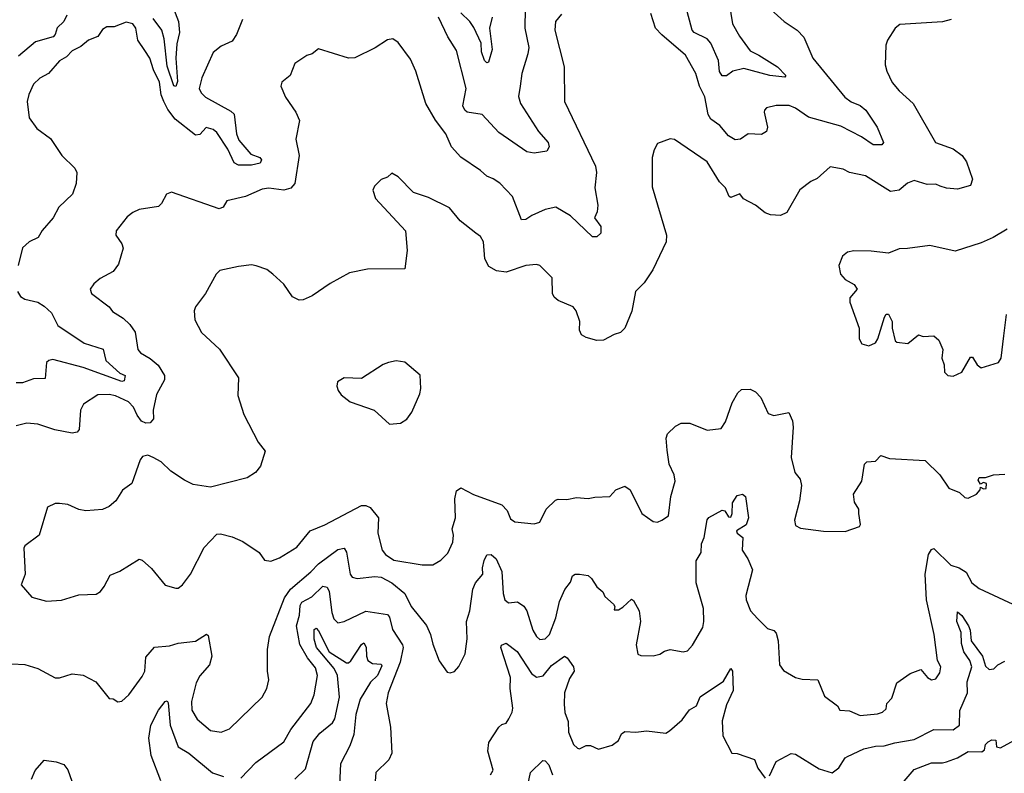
# Model space of a CAD drawing. Extents: x 1552294 to 1694791, y 811929 to 917222.
# Tile 421 of 643: x 1660411 to 1664972, y 843612 to 847104. Entities that reach past the tile are written whole.
import ezdxf

# ---------------------------------------------------------------- set-up
doc = ezdxf.new("R2010")
doc.units = 0

msp = doc.modelspace()

# ---------------------------------------------------------------- linework, layer by layer
at = {"layer": '0CON10XD'}
for points in [[(1663688.8, 847238.8), (1663712.9, 847085), (1663745, 847026.7), (1663795, 846958.7), (1663835, 846940), (1663921.4, 846885), (1663960, 846845), (1663955, 846837.5), (1663885.2, 846844.8), (1663765, 846877), (1663715.2, 846864.8), (1663685, 846842.9), (1663665, 846844), (1663653.1, 846863.1), (1663647.5, 846915), (1663613.2, 846995), (1663595, 847015.7), (1663535, 847044.7), (1663526.5, 847055), (1663497.1, 847165)], [(1662920.2, 847129.8), (1662893.9, 847096.1), (1662889.7, 847055), (1662933.6, 846885), (1662935.5, 846725), (1663078.5, 846425), (1663083.5, 846395), (1663075.5, 846325), (1663089.2, 846245), (1663086.2, 846213.8), (1663073.8, 846185), (1663103.3, 846145), (1663102.5, 846115), (1663085, 846097.5), (1663065, 846097.5), (1662961.9, 846195), (1662895, 846235.6), (1662845, 846224.5), (1662782.8, 846197.2), (1662755, 846178), (1662735, 846176.2), (1662693.5, 846285), (1662635, 846345.8), (1662605, 846367.1), (1662575, 846378.6), (1662545, 846405.6), (1662455, 846466.2), (1662412, 846515), (1662385.8, 846575), (1662337.9, 846637.9), (1662292.9, 846715), (1662245.5, 846865.5), (1662221.3, 846921.3), (1662165, 846998), (1662140, 847015), (1662115, 847010.8), (1662057.3, 846972.7), (1661963.5, 846926.5), (1661935, 846926.2), (1661795, 846968.8), (1661766.7, 846945), (1661741.7, 846938.3), (1661685, 846901.2), (1661664, 846845), (1661625.8, 846815), (1661621.4, 846795), (1661643.1, 846745), (1661691.1, 846675), (1661706.8, 846636.8), (1661690.5, 846550.5), (1661705.9, 846475), (1661685.4, 846344.6), (1661666.9, 846323.1), (1661635, 846314.3), (1661565, 846322.9), (1661535, 846318.1), (1661456.7, 846285), (1661370, 846265), (1661353.3, 846235), (1661335, 846228), (1661115, 846304.2), (1661091.2, 846295), (1661068.7, 846251.3), (1661055, 846238), (1660965, 846223.5), (1660935, 846210.9), (1660909.1, 846190.9), (1660858.2, 846125), (1660856.5, 846105), (1660884.3, 846065), (1660890, 846045), (1660868.3, 845971.7), (1660845, 845936.2), (1660784, 845905), (1660755, 845880), (1660737.5, 845855), (1660743.8, 845835), (1660825, 845773.8), (1660841.7, 845751.7), (1660891.1, 845721.1), (1660920.9, 845690.9), (1660945.5, 845655.5), (1660958.6, 845575), (1660970.7, 845560.7), (1661015, 845534.5), (1661052.9, 845502.9), (1661082.2, 845455), (1661081.4, 845435), (1661045, 845367.5), (1661029.1, 845295), (1661030.5, 845255), (1661015, 845235.6), (1660995, 845234.7), (1660975, 845244.1), (1660955, 845271.8), (1660938.9, 845308.9), (1660915, 845333.2), (1660855, 845361.2), (1660825, 845366.6), (1660773.8, 845365), (1660707.4, 845322.6), (1660692.2, 845295), (1660687.1, 845205), (1660677.2, 845192.8), (1660655, 845187.8), (1660573.5, 845203.5), (1660495, 845229.2), (1660445, 845234.3), (1660395, 845222.5)], [(1660630, 847125), (1660615, 847094.6), (1660584.4, 847065.6), (1660575.4, 847035), (1660566.5, 847025), (1660485, 847001.2), (1660405.6, 846934.4)], [(1661123.8, 847155), (1661147.1, 847095), (1661150.8, 847045), (1661138.5, 846991.5), (1661134.8, 846925), (1661142.6, 846817.4), (1661135, 846793.6), (1661125, 846797.9), (1661095, 846888.6), (1661080.8, 847015), (1661069.6, 847055), (1661029.1, 847109.1)], [(1662752.5, 847155), (1662750.6, 847065), (1662768.9, 846975), (1662765.4, 846945), (1662737.1, 846855), (1662729.4, 846795), (1662722.1, 846747.9), (1662731.8, 846715), (1662815, 846585.8), (1662859.2, 846535), (1662864.2, 846515), (1662853.3, 846495), (1662795, 846484.6), (1662761.1, 846491.1), (1662630.6, 846580.6), (1662553.9, 846663.9), (1662484.2, 846675), (1662472.5, 846685), (1662463.8, 846705), (1662480, 846785), (1662435, 846961.2), (1662394.5, 847025), (1662350.9, 847115)], [(1662599.2, 847115), (1662587.8, 847065), (1662600, 846965), (1662582.7, 846907.3), (1662575, 846904.4), (1662563.8, 846915), (1662550.9, 846955), (1662548.9, 846995), (1662515, 847067.1), (1662496.1, 847096.1), (1662454.7, 847135)], [(1663891.3, 847151.3), (1663952, 847095), (1664013.3, 847055), (1664043, 847023), (1664085.7, 846925), (1664234.1, 846744.1), (1664263, 846723), (1664305, 846705.8), (1664330.5, 846685), (1664383.8, 846605), (1664412.5, 846535), (1664405.4, 846524.6), (1664365, 846523.9), (1664310.8, 846560.8), (1664215, 846610.4), (1664065, 846652.7), (1664005, 846694), (1663975, 846706.9), (1663915, 846705.6), (1663871.2, 846695), (1663860.8, 846685), (1663860, 846675), (1663875.6, 846605), (1663870, 846585), (1663847.5, 846572.5), (1663785.9, 846574.1), (1663749.9, 846550.1), (1663725, 846546.7), (1663695, 846565.3), (1663655, 846613.3), (1663612.1, 846642.1), (1663600, 846665), (1663585, 846745.8), (1663560.3, 846795), (1663542.5, 846855), (1663495, 846940), (1663385, 847034.3), (1663357.1, 847065), (1663335, 847132.5)], [(1661443.8, 847105), (1661416, 847035), (1661395, 847003.8), (1661345, 846980.6), (1661307.8, 846952.2), (1661255.7, 846835), (1661242.9, 846785), (1661251.1, 846765), (1661272.5, 846745), (1661389.6, 846679.6), (1661405.3, 846665.3), (1661416.1, 846575), (1661425.9, 846545), (1661481.2, 846481.2), (1661524.3, 846465), (1661531.8, 846455), (1661525, 846439.7), (1661485, 846429.2), (1661425, 846430.4), (1661405, 846440.7), (1661375, 846503.6), (1661325, 846580.8), (1661307.3, 846595), (1661275.5, 846604.5), (1661245, 846571.2), (1661225, 846568.8), (1661132.2, 846642.2), (1661097.4, 846687.4), (1661078.5, 846725), (1661067.2, 846755), (1661058.4, 846815), (1661030.8, 846870.8), (1661014.7, 846925), (1660991.6, 846961.6), (1660958.3, 847008.3), (1660949.6, 847065), (1660935.8, 847085), (1660905, 847091.9), (1660849.1, 847070.9), (1660815, 847070.5), (1660795, 847058.9), (1660773.7, 847026.3), (1660730.7, 847009.3), (1660695, 846980), (1660655, 846959.4), (1660628.7, 846931.3), (1660595, 846913.3), (1660544.3, 846855), (1660505, 846832.5), (1660475, 846804.3), (1660453.4, 846756.6), (1660446.5, 846725), (1660455, 846648.8), (1660490.3, 846600.3), (1660553.9, 846553.9), (1660606.2, 846475), (1660666.7, 846415), (1660676.2, 846395), (1660673.3, 846345), (1660656.2, 846295), (1660593.3, 846235), (1660566.7, 846185), (1660515, 846127.5), (1660496.2, 846095), (1660455, 846073.8), (1660425, 846046.2), (1660403.8, 845965)], [(1664725.3, 847104.7), (1664685, 847093.5), (1664487.8, 847082.2), (1664466, 847065), (1664430.9, 847009.1), (1664424, 846985), (1664420.8, 846895), (1664427.5, 846865), (1664452.8, 846812.8), (1664484.5, 846774.5), (1664550, 846715), (1664652.7, 846535), (1664735.2, 846505.2), (1664776.9, 846475), (1664797.3, 846445), (1664825.4, 846365), (1664815.3, 846334.7), (1664755, 846318.2), (1664705, 846322.5), (1664675, 846332.2), (1664655, 846341.4), (1664615, 846340.6), (1664555, 846358.1), (1664523.3, 846346.7), (1664485, 846313.1), (1664445, 846307.1), (1664329.7, 846379.7), (1664255.5, 846395.5), (1664225, 846411.5), (1664165, 846421.4), (1664105, 846368), (1664075.5, 846354.5), (1664024.6, 846315.4), (1663965, 846211.1), (1663935, 846196.9), (1663889.2, 846199.2), (1663865, 846208.8), (1663820, 846245), (1663763.9, 846273.9), (1663747, 846297), (1663705, 846280), (1663697.5, 846285), (1663680, 846325), (1663652.7, 846352.7), (1663595.5, 846445.5), (1663445, 846548.8), (1663425, 846552), (1663365, 846530), (1663349.5, 846500.5), (1663340.8, 846465), (1663341.4, 846328.6), (1663407.5, 846105), (1663405.8, 846075), (1663344, 845945), (1663304.3, 845885), (1663263.3, 845845), (1663246.2, 845753.8), (1663214.4, 845675), (1663195, 845654.3), (1663165, 845645.7), (1663115, 845618.9), (1663085, 845616.9), (1663035, 845630.6), (1663013.6, 845643.6), (1663004.3, 845665), (1663005.7, 845705), (1662989.2, 845755), (1662975, 845772.5), (1662905, 845802), (1662887.7, 845817.7), (1662880, 845835), (1662877.9, 845907.9), (1662821.2, 845965), (1662805, 845969.4), (1662755, 845964.5), (1662665, 845933.5), (1662620.4, 845940.4), (1662585, 845960.5), (1662566.2, 845995), (1662560, 846075), (1662545, 846098.8), (1662524.4, 846114.4), (1662451.1, 846171.1), (1662401.5, 846231.5), (1662305, 846280.6), (1662235, 846303.1), (1662165, 846376), (1662135, 846392.5), (1662115, 846373.3), (1662085, 846363.3), (1662055, 846332.5), (1662046.4, 846313.6), (1662060, 846275), (1662197.8, 846125), (1662205.4, 846035), (1662195, 845950), (1662022.4, 845947.6), (1661938.8, 845931.2), (1661848.8, 845881.2), (1661765.7, 845824.3), (1661725, 845806), (1661705.7, 845804.3), (1661675, 845819.4), (1661635, 845878), (1661583.3, 845925), (1661555.7, 845945.7), (1661506.2, 845963.8)], [(1664985, 846132.5), (1664921.2, 846095), (1664865, 846070.5), (1664745, 846031.8), (1664626.7, 846056.7), (1664523, 846043), (1664485, 846042.2), (1664435, 846021.2), (1664355, 846031.4), (1664275, 846033.3), (1664245, 846026.7), (1664222.3, 846007.7), (1664206.2, 845965), (1664214, 845925), (1664235, 845900), (1664276.2, 845876.2), (1664290, 845855), (1664256.7, 845815), (1664256.7, 845795), (1664300, 845675), (1664300, 845625), (1664312.3, 845602.3), (1664345, 845593.3), (1664375, 845606.7), (1664386, 845625), (1664416.7, 845725), (1664425, 845740), (1664435, 845740), (1664452, 845705), (1664452.5, 845675), (1664466.1, 845616.1), (1664475, 845608.8), (1664525, 845603.8), (1664575, 845643.3), (1664596.4, 845636.4), (1664645, 845638.8), (1664669.3, 845619.3), (1664686.7, 845575), (1664683.1, 845535), (1664694, 845505), (1664695, 845470), (1664710, 845455), (1664735, 845452.5), (1664775, 845470), (1664815, 845540), (1664825, 845540), (1664846.7, 845505), (1664865, 845490), (1664945, 845516), (1664957.3, 845535), (1664969.6, 845639.6), (1664982, 845738)], [(1661506.2, 845963.8), (1661485, 845967.5), (1661425, 845960.8), (1661337.7, 845942.3), (1661321.2, 845925), (1661272, 845835), (1661225, 845773.3), (1661219.2, 845755), (1661223, 845713), (1661254, 845655), (1661336.4, 845576.4), (1661424.3, 845445), (1661422.3, 845362.3), (1661448.8, 845275), (1661515.8, 845145.8), (1661548.8, 845105), (1661526.2, 845035), (1661503.9, 845006.1), (1661465, 844981.2), (1661295, 844937.8), (1661215, 844950.6), (1661175, 844970), (1661111.1, 845011.1), (1661066.2, 845055), (1661030, 845075), (1661004.2, 845085.8), (1660980.5, 845079.5), (1660970, 845065), (1660931.2, 844955), (1660886.8, 844923.2), (1660856.2, 844875), (1660825, 844848), (1660795, 844834.2), (1660717.5, 844827.5), (1660685, 844834.2), (1660635, 844857.5), (1660595, 844862), (1660575, 844862), (1660540, 844845), (1660501.2, 844715), (1660435, 844666.2), (1660430, 844655), (1660436.2, 844535), (1660417.5, 844485), (1660467.7, 844427.7), (1660535, 844408.8), (1660605, 844414.2), (1660685, 844438.6), (1660765, 844442), (1660785, 844453.8), (1660803, 844477), (1660830.8, 844529.2), (1660875, 844548.2), (1660965, 844604.3), (1660978.9, 844598.9), (1661021.2, 844561.2), (1661085, 844484.2), (1661135, 844469.2), (1661145, 844470), (1661165, 844485.8), (1661201.9, 844535), (1661265, 844658.8), (1661325, 844719.4), (1661340.9, 844720.9), (1661395, 844707.5), (1661445, 844685.8), (1661520.8, 844635), (1661545, 844600), (1661575, 844594.2), (1661615, 844610.5), (1661695, 844660.4), (1661757.5, 844735), (1661825, 844763.8), (1661995, 844853.3), (1662015, 844853.1), (1662035, 844842.9), (1662072.9, 844795), (1662070.4, 844725), (1662090, 844645), (1662105.8, 844625), (1662145, 844598.9), (1662275, 844577.5), (1662325, 844577.1), (1662361.3, 844598.7), (1662395, 844631.2), (1662417, 844683), (1662420, 844715), (1662414.2, 844745), (1662430.4, 844795), (1662426.4, 844883.6), (1662435, 844921.2), (1662455, 844934.3), (1662513.9, 844903.9), (1662645.3, 844855.3), (1662669.4, 844829.4), (1662685, 844790.8), (1662705, 844776.7), (1662795, 844767.1), (1662820, 844775), (1662849.2, 844835), (1662892.7, 844877.3), (1662905, 844882), (1662945, 844880), (1662989.7, 844890.3), (1663045, 844884.4), (1663075, 844892), (1663145, 844893.8), (1663172.5, 844925), (1663215, 844942.5), (1663239.4, 844925), (1663293.8, 844815), (1663345, 844779.2), (1663365, 844776), (1663385, 844784.2), (1663416, 844805), (1663428, 844895), (1663447.1, 844965), (1663442.9, 844995), (1663419.5, 845045), (1663410.3, 845109.7), (1663405.8, 845164.2), (1663411.2, 845185), (1663449.5, 845220.5), (1663475, 845233.8), (1663515, 845234.2), (1663595, 845202), (1663660.7, 845209.3), (1663680.3, 845239.7), (1663711.5, 845328.5), (1663737.5, 845375), (1663755, 845390), (1663795, 845391.9), (1663818.9, 845378.9), (1663845, 845353.8), (1663878.7, 845278.7), (1663905, 845269.2), (1663974, 845284), (1663990.5, 845245), (1663994.5, 845215), (1663984.3, 845075), (1664002.5, 845005), (1664026.2, 844975), (1664031.9, 844945), (1664023.6, 844875), (1664000.9, 844785), (1664005, 844760), (1664028, 844748), (1664135, 844733.3), (1664235, 844732.2), (1664301.2, 844755), (1664305.6, 844765), (1664298.1, 844815), (1664298, 844835), (1664277.7, 844867.7), (1664274, 844905), (1664312.5, 844965), (1664323.8, 845045), (1664335.6, 845054.4), (1664375, 845058.6), (1664400, 845085), (1664440.5, 845070.5), (1664605, 845060.5), (1664673.3, 844995), (1664715, 844933.3), (1664765, 844913.3), (1664789.3, 844889.3), (1664805, 844886.7), (1664842.5, 844905), (1664860, 844925), (1664861.7, 844938.3), (1664875, 844930), (1664888.3, 844931.7), (1664890, 844955), (1664875, 844960), (1664861.7, 844951.7), (1664850.7, 844970.7), (1664855, 844982.5), (1664885, 844982.5), (1664922.5, 844995), (1664975, 844997.4)], [(1660400.5, 845845), (1660415, 845820.5), (1660435, 845808.9), (1660495, 845795.3), (1660525, 845776.7), (1660558.8, 845745), (1660587.2, 845687.2), (1660709.4, 845605), (1660797.4, 845577.4), (1660809.7, 845525), (1660875, 845465.8), (1660899.1, 845455), (1660895, 845430.6), (1660885, 845426.9), (1660705, 845492.7), (1660565, 845528.5), (1660546.2, 845525), (1660535.4, 845514.6), (1660529.1, 845440.9), (1660475, 845440.4), (1660425, 845421.3), (1660395, 845421.3)], [(1662125, 845230), (1662175, 845233.8), (1662205, 845252), (1662227.5, 845285), (1662265, 845370), (1662270, 845395), (1662266.1, 845456.1), (1662195, 845516.2), (1662155, 845523.3), (1662120, 845515), (1662095, 845506.7), (1661995, 845441.2), (1661915, 845443.8), (1661883.3, 845425), (1661880, 845405), (1661886.7, 845385), (1661900, 845365), (1661942.7, 845332.7), (1662052.5, 845295), (1662125, 845230)], [(1660375, 844119.2), (1660435.6, 844115.6), (1660495, 844098), (1660575, 844054.2), (1660595, 844054.2), (1660655, 844072), (1660705.8, 844065.8), (1660763.3, 844035), (1660825, 843958.8), (1660845, 843956.2), (1660866.4, 843943.6), (1660885, 843946.7), (1660917.5, 843975), (1660979.1, 844060.9), (1660990.4, 844085), (1660995, 844150), (1661035, 844196.7), (1661105, 844201.9), (1661145, 844214.3), (1661226.1, 844223.9), (1661277, 844257), (1661285, 844250), (1661302, 844155), (1661290.8, 844115), (1661245.8, 844064.2), (1661228.3, 844031.7), (1661206.9, 843945), (1661208.8, 843905), (1661233.1, 843863.1), (1661295, 843809.6), (1661345, 843802.3), (1661382.5, 843817.5), (1661535, 843964.3), (1661556.7, 844005), (1661565.6, 844044.4), (1661558.9, 844085), (1661559.4, 844185), (1661568.9, 844245), (1661637.5, 844425), (1661665, 844465.4), (1661760, 844545), (1661795, 844582.3), (1661885, 844648.2), (1661915, 844655.5), (1661925, 844636.7), (1661941.4, 844535), (1661950.9, 844520.9), (1661975, 844514.5), (1662055.6, 844524.4), (1662085, 844521.1), (1662134.5, 844494.5), (1662194.7, 844445), (1662225.3, 844385), (1662295, 844296), (1662314.5, 844255), (1662325, 844210), (1662355, 844133.3), (1662390.7, 844080.7), (1662405, 844076.7), (1662425, 844083.8), (1662445, 844106.2), (1662474.4, 844165.6), (1662484.7, 844235.3), (1662481.5, 844315), (1662496, 844365), (1662510.3, 844465), (1662523.2, 844495), (1662556.9, 844535), (1662555.5, 844564.5), (1662562, 844598), (1662575, 844623.8), (1662595, 844626), (1662618, 844605), (1662645, 844547.5), (1662651.1, 844445), (1662658.9, 844415), (1662675, 844401.4), (1662717.1, 844407.1), (1662746.2, 844386.2), (1662761.1, 844365), (1662788.2, 844275), (1662805.6, 844245), (1662821.2, 844231.2), (1662845, 844234.5), (1662865, 844254.3), (1662895, 844332), (1662911.4, 844408.6), (1662936.5, 844463.5), (1662962, 844498), (1662972.5, 844527.5), (1662985, 844534.5), (1663005, 844534.6), (1663045, 844527.8), (1663060, 844515), (1663085, 844476.2), (1663112.3, 844452.3), (1663121.4, 844431.4), (1663162, 844395), (1663167.5, 844385), (1663165, 844370), (1663185, 844370), (1663205, 844381.2), (1663245, 844418.8), (1663255, 844412.5), (1663280.6, 844365), (1663287.1, 844315), (1663267.3, 844207.3), (1663274, 844164), (1663288, 844158), (1663345, 844155.7), (1663376.2, 844163.8), (1663397.5, 844177.5), (1663425, 844186), (1663484.6, 844174.6), (1663505, 844179.6), (1663527.9, 844205), (1663575, 844288), (1663580.8, 844315), (1663578.5, 844375), (1663545.2, 844495), (1663544, 844596), (1663567.2, 844635), (1663569.6, 844675), (1663581.1, 844705), (1663595, 844785.7), (1663603.5, 844796.5), (1663665, 844830.8), (1663678.1, 844828.1), (1663695, 844800), (1663705, 844798.8), (1663711.4, 844815), (1663712.7, 844865), (1663735, 844899.1), (1663760, 844905), (1663773.1, 844895), (1663786.9, 844795), (1663776.8, 844763.2), (1663731.1, 844735), (1663734.7, 844724.8), (1663761.4, 844705), (1663757.1, 844645), (1663784.4, 844605), (1663805.4, 844555), (1663775.4, 844435), (1663776.9, 844415), (1663796.2, 844365), (1663829.4, 844329.4)], [(1663829.4, 844329.4), (1663875, 844282.5), (1663905, 844274.2), (1663915, 844261.2), (1663924.1, 844225), (1663930.9, 844115), (1663948.5, 844088.5), (1664005, 844056.2), (1664035, 844048), (1664108.8, 844045), (1664139.7, 843969.7), (1664200, 843925), (1664210, 843905), (1664255, 843902), (1664305, 843880.4), (1664385, 843887.5), (1664407.5, 843895), (1664425, 843910), (1664427.5, 843935), (1664450.5, 843959.5), (1664475, 844031.2), (1664536.7, 844075), (1664585, 844092.5), (1664615.7, 844055.7), (1664635, 844044.2), (1664655, 844050), (1664673, 844077), (1664677.7, 844105), (1664662.5, 844135), (1664647.8, 844255), (1664612.3, 844415), (1664605.4, 844534.6), (1664620.9, 844625), (1664635, 844649.2), (1664645, 844654), (1664725, 844575.5), (1664763.2, 844563.2), (1664795, 844543.6), (1664821.9, 844495), (1664855, 844468.1), (1665034.4, 844384.4)], [(1661435, 843590), (1661505, 843662.5), (1661635, 843757.5), (1661666.6, 843815), (1661759.1, 843935), (1661774.6, 843975), (1661791.1, 844065), (1661781.2, 844101.2), (1661745, 844146.5), (1661708.5, 844208.5), (1661693.4, 844295), (1661707.1, 844345), (1661711.2, 844388.8), (1661718.9, 844405), (1661765, 844430), (1661815, 844478.8), (1661834.8, 844474.8), (1661844.9, 844454.9), (1661856.7, 844356.7), (1661867.1, 844327.1), (1661885, 844309.2), (1661915, 844315.6), (1662015, 844363.8), (1662115, 844348.2), (1662125, 844335.7), (1662137.6, 844277.6), (1662185, 844207.1), (1662187.5, 844195), (1662172.9, 844127.1), (1662117.8, 843985), (1662108.1, 843935), (1662129.4, 843825), (1662134.4, 843705), (1662121.4, 843675), (1662061.1, 843615), (1662057.1, 843575)], [(1664415, 843738.7), (1664465, 843753.3), (1664555, 843768.2), (1664645, 843814.6), (1664735, 843813.5), (1664764.6, 843835.4), (1664766.6, 843903.4), (1664800.9, 843985), (1664800, 844035), (1664821.8, 844105), (1664812.5, 844135), (1664785.3, 844175), (1664773.3, 844213.3), (1664772.2, 844265), (1664751.9, 844315), (1664755, 844360), (1664775, 844342.3), (1664806.6, 844295), (1664814.2, 844275), (1664818.8, 844225), (1664870.9, 844155), (1664885, 844108.8), (1664902.3, 844092.3), (1664923.6, 844096.4), (1664942.5, 844115), (1664975, 844131.2)], [(1661685.7, 843585), (1661735, 843632.5), (1661771, 843759), (1661801.7, 843798.3), (1661860.8, 843845), (1661871, 843865), (1661892.1, 843965), (1661883.6, 844065), (1661867.3, 844097.3), (1661786.7, 844195), (1661775.9, 844234.1), (1661775, 844278.8), (1661785, 844284.3), (1661795, 844272.2), (1661845.1, 844175.1), (1661925, 844123.8), (1661935, 844123.5), (1661945, 844132.5), (1661995, 844209.4), (1662005, 844215.7), (1662016.9, 844196.9), (1662017, 844155), (1662024, 844134), (1662045, 844121.1), (1662085, 844117), (1662089.3, 844109.3), (1662067.9, 844065), (1662036.5, 844033.5), (1661988.1, 843955), (1661968.8, 843885), (1661958.3, 843791.7), (1661940.2, 843739.8), (1661896.7, 843655), (1661890.9, 843525)], [(1662592.5, 843605), (1662603.9, 843626.1), (1662579.2, 843715), (1662584, 843755), (1662631.2, 843825), (1662645, 843838), (1662665, 843844.2), (1662677.1, 843865), (1662693.1, 843895), (1662695.7, 843914.3), (1662683.1, 844005), (1662684.8, 844055), (1662639.2, 844195), (1662643.3, 844205), (1662665, 844214.2), (1662715, 844175.5), (1662781.6, 844075), (1662805, 844056.6), (1662835.9, 844064.1), (1662875, 844112.1), (1662935, 844154), (1662946.8, 844146.8), (1662976, 844105), (1662980, 844085), (1662958.7, 844051.3), (1662934.6, 843985), (1662932.8, 843932.8), (1662935.9, 843894.1), (1662951.8, 843851.8), (1662953.2, 843803.2), (1662976.9, 843745), (1662995, 843728.1), (1663005, 843725.7), (1663035, 843740), (1663055, 843740), (1663093.1, 843723.1), (1663155, 843742.5), (1663185, 843763.3), (1663198.8, 843795), (1663215, 843806.2), (1663265, 843802), (1663315, 843808), (1663405, 843798), (1663421.9, 843808.1), (1663480.3, 843859.7), (1663514.6, 843905.4), (1663545.8, 843925), (1663563.4, 843966.6), (1663671.2, 844038.8), (1663705, 844096.7), (1663713.3, 844085), (1663715.7, 843995), (1663685, 843928.8), (1663664.6, 843855), (1663668.4, 843785), (1663710, 843705), (1663735, 843704.2), (1663815, 843675.8), (1663830, 843635), (1663865, 843590)], [(1661065, 843576.9), (1661020, 843695), (1661009.6, 843775), (1661018.7, 843835), (1661055, 843904.4), (1661085, 843944.2), (1661095, 843947.5), (1661098.9, 843938.9), (1661108.8, 843835), (1661145.9, 843735), (1661195, 843705.9), (1661305, 843614.7), (1661355, 843596.4)], [(1664460.3, 843519.7), (1664555, 843628.7), (1664635, 843660.9), (1664685, 843660), (1664705, 843665.6), (1664755, 843683.2), (1664805, 843713.1), (1664867.9, 843712.1), (1664879.7, 843720.3), (1664884.6, 843745), (1664898, 843758), (1664915, 843767.5), (1664933.3, 843765), (1664936, 843735), (1664955, 843729.5), (1665087.7, 843802.3)], [(1663885, 843600), (1663915, 843666.2), (1663985, 843704.2), (1664005, 843700.8), (1664115, 843632.2), (1664175, 843614.4), (1664205, 843636.7), (1664235, 843683.1), (1664245, 843689.1), (1664321.2, 843725), (1664375, 843736.9), (1664415, 843738.7)], [(1660466.2, 843585), (1660483.3, 843625), (1660525, 843672.5), (1660580, 843665), (1660615, 843653.3), (1660635, 843627.5), (1660652.9, 843575)], [(1662766.8, 843565), (1662777.8, 843615), (1662835, 843671.2), (1662845, 843670), (1662861.7, 843651.7), (1662880, 843605)]]:
    msp.add_lwpolyline(points, dxfattribs=at)

doc.saveas('drawing.dxf')
